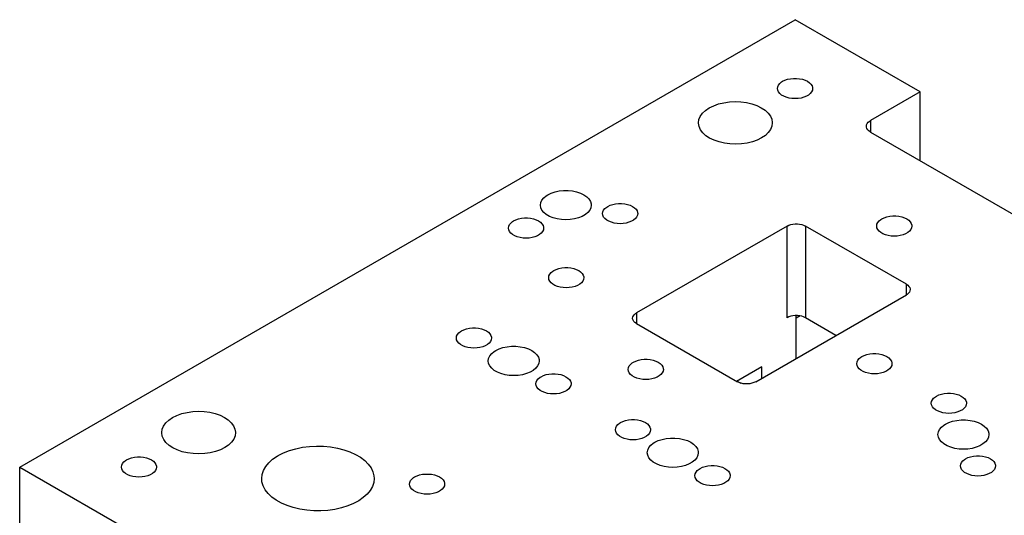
# Model space of a CAD drawing. Header units: inches. Extents: x 3 to 289, y 4 to 291.
# Tile 350 of 634: x 145.64 to 154.4, y 149.28 to 153.69. Entities that reach past the tile are written whole.
import ezdxf

# ---------------------------------------------------------------- set-up
doc = ezdxf.new("R2010")
doc.units = ezdxf.units.IN
doc.header["$LTSCALE"] = 0.5
doc.header["$MEASUREMENT"] = 0
doc.layers.add('STR_1', color=7, linetype='Continuous')

msp = doc.modelspace()

# ---------------------------------------------------------------- linework, layer by layer
at = {"layer": 'STR_1', "color": 190, "linetype": 'Continuous'}
for p, q in [((145.6424, 149.7129), (152.5366, 153.6932)), ((153.6496, 153.0507), (152.5366, 153.6932)), ((152.3898, 153.1117), (152.4013, 153.126)), ((152.4013, 153.126), (152.417, 153.1389)), ((152.417, 153.1389), (152.4262, 153.1447)), ((152.4262, 153.1447), (152.447, 153.1548)), ((152.447, 153.1548), (152.4706, 153.1626)), ((152.4706, 153.1626), (152.4962, 153.168)), ((152.4962, 153.168), (152.523, 153.1707)), ((152.523, 153.1707), (152.5503, 153.1707)), ((152.5503, 153.1707), (152.5771, 153.168)), ((152.5771, 153.168), (152.6027, 153.1626)), ((152.6027, 153.1626), (152.6263, 153.1548)), ((152.6263, 153.1548), (152.6471, 153.1447)), ((152.6471, 153.1447), (152.6646, 153.1326)), ((152.6646, 153.1326), (152.6783, 153.119)), ((152.3804, 153.0809), (152.3828, 153.0965)), ((152.3828, 153.0652), (152.3804, 153.0809)), ((152.3828, 153.0965), (152.3898, 153.1117)), ((152.3898, 153.05), (152.3828, 153.0652)), ((152.4013, 153.0358), (152.3898, 153.05)), ((152.6835, 153.05), (152.672, 153.0358)), ((152.6783, 153.119), (152.6876, 153.1042)), ((152.6905, 153.0652), (152.6835, 153.05)), ((152.6876, 153.1042), (152.6923, 153.0887)), ((152.6929, 153.0809), (152.6905, 153.0652)), ((152.6923, 153.0887), (152.6929, 153.0809)), ((153.6496, 153.0507), (153.2077, 152.7955)), ((153.6496, 152.4383), (153.6496, 153.0507)), ((151.8568, 152.9433), (151.9041, 152.9547)), ((151.9041, 152.9547), (151.9538, 152.9617)), ((151.9538, 152.9617), (152.0048, 152.9641)), ((152.0048, 152.9641), (152.0559, 152.962)), ((152.0559, 152.962), (152.1058, 152.9552)), ((152.1058, 152.9552), (152.1532, 152.9441)), ((152.417, 153.0229), (152.4013, 153.0358)), ((152.4362, 153.0118), (152.417, 153.0229)), ((152.4585, 153.0027), (152.4362, 153.0118)), ((152.4832, 152.9961), (152.4585, 153.0027)), ((152.5095, 152.992), (152.4832, 152.9961)), ((152.5366, 152.9907), (152.5095, 152.992)), ((152.5638, 152.992), (152.5366, 152.9907)), ((152.5901, 152.9961), (152.5638, 152.992)), ((152.6148, 153.0027), (152.5901, 152.9961)), ((152.6371, 153.0118), (152.6148, 153.0027)), ((152.6563, 153.0229), (152.6371, 153.0118)), ((152.672, 153.0358), (152.6563, 153.0229)), ((151.7136, 152.8602), (151.7402, 152.8855)), ((151.7402, 152.8855), (151.7733, 152.908)), ((151.7733, 152.908), (151.7743, 152.9086)), ((151.7743, 152.9086), (151.8132, 152.9278)), ((151.8132, 152.9278), (151.8568, 152.9433)), ((152.1532, 152.9441), (152.197, 152.9288)), ((152.197, 152.9288), (152.2362, 152.9098)), ((152.2362, 152.9098), (152.2699, 152.8875)), ((152.2699, 152.8875), (152.2971, 152.8625)), ((151.6782, 152.7747), (151.6822, 152.8042)), ((151.6822, 152.8042), (151.6941, 152.8329)), ((151.6941, 152.8329), (151.7136, 152.8602)), ((152.2971, 152.8625), (152.3172, 152.8353)), ((152.3172, 152.8353), (152.3297, 152.8067)), ((152.3297, 152.8067), (152.3344, 152.7772)), ((152.3344, 152.7772), (152.3344, 152.7747)), ((153.1786, 152.7692), (153.1878, 152.7806)), ((153.1878, 152.7806), (153.2003, 152.7909)), ((153.2003, 152.7909), (153.2077, 152.7955)), ((151.6782, 152.7713), (151.6782, 152.7747)), ((151.6832, 152.7419), (151.6782, 152.7713)), ((151.6959, 152.7132), (151.6832, 152.7419)), ((151.7163, 152.6861), (151.6959, 152.7132)), ((152.2991, 152.6891), (152.2725, 152.6639)), ((152.3186, 152.7165), (152.2991, 152.6891)), ((152.3304, 152.7452), (152.3186, 152.7165)), ((152.3344, 152.7747), (152.3304, 152.7452)), ((153.171, 152.7445), (153.1729, 152.757)), ((153.1715, 152.7382), (153.171, 152.7445)), ((153.1753, 152.7258), (153.1715, 152.7382)), ((153.1729, 152.757), (153.1786, 152.7692)), ((153.1828, 152.714), (153.1753, 152.7258)), ((153.1936, 152.7031), (153.1828, 152.714)), ((153.2077, 152.6935), (153.1936, 152.7031)), ((153.2077, 152.6935), (154.9754, 151.6729)), ((151.7437, 152.6611), (151.7163, 152.6861)), ((151.7774, 152.6389), (151.7437, 152.6611)), ((151.8168, 152.62), (151.7774, 152.6389)), ((151.8608, 152.6049), (151.8168, 152.62)), ((151.9083, 152.5939), (151.8608, 152.6049)), ((152.1571, 152.6064), (152.1099, 152.5949)), ((152.2006, 152.622), (152.1571, 152.6064)), ((152.2394, 152.6413), (152.2006, 152.622)), ((152.2725, 152.6639), (152.2394, 152.6413)), ((151.9582, 152.5873), (151.9083, 152.5939)), ((152.0093, 152.5853), (151.9582, 152.5873)), ((152.0603, 152.5878), (152.0093, 152.5853)), ((152.1099, 152.5949), (152.0603, 152.5878)), ((150.4027, 152.1615), (150.4398, 152.1692)), ((150.4398, 152.1692), (150.4787, 152.1732)), ((150.4787, 152.1732), (150.5182, 152.1732)), ((150.5182, 152.1732), (150.557, 152.1692)), ((150.557, 152.1692), (150.5942, 152.1615)), ((150.2753, 152.0656), (150.2855, 152.0876)), ((150.2855, 152.0876), (150.3022, 152.1083)), ((150.3022, 152.1083), (150.3249, 152.127)), ((150.3249, 152.127), (150.3382, 152.1354)), ((150.3382, 152.1354), (150.3685, 152.1501)), ((150.3685, 152.1501), (150.4027, 152.1615)), ((150.5942, 152.1615), (150.6284, 152.1501)), ((150.6284, 152.1501), (150.6586, 152.1354)), ((150.6586, 152.1354), (150.684, 152.1179)), ((150.684, 152.1179), (150.7037, 152.0982)), ((150.7037, 152.0982), (150.7172, 152.0768)), ((150.7172, 152.0768), (150.7241, 152.0543)), ((150.2719, 152.0429), (150.2753, 152.0656)), ((150.2753, 152.0202), (150.2719, 152.0429)), ((150.2855, 151.9982), (150.2753, 152.0202)), ((150.3022, 151.9775), (150.2855, 151.9982)), ((150.7113, 151.9982), (150.6946, 151.9775)), ((150.7215, 152.0202), (150.7113, 151.9982)), ((150.725, 152.0429), (150.7215, 152.0202)), ((150.7241, 152.0543), (150.725, 152.0429)), ((150.8275, 151.9839), (150.8345, 151.999)), ((150.8345, 151.999), (150.8461, 152.0133)), ((150.8461, 152.0133), (150.8617, 152.0262)), ((150.8617, 152.0262), (150.8709, 152.032)), ((150.8709, 152.032), (150.8918, 152.0421)), ((150.8918, 152.0421), (150.9153, 152.05)), ((150.9153, 152.05), (150.9409, 152.0553)), ((150.9409, 152.0553), (150.9678, 152.0581)), ((150.9678, 152.0581), (150.995, 152.0581)), ((150.995, 152.0581), (151.0218, 152.0553)), ((151.0218, 152.0553), (151.0474, 152.05)), ((151.0474, 152.05), (151.071, 152.0421)), ((151.071, 152.0421), (151.0919, 152.032)), ((151.0919, 152.032), (151.1094, 152.0199)), ((151.1094, 152.0199), (151.123, 152.0063)), ((151.123, 152.0063), (151.1323, 151.9915)), ((151.1323, 151.9915), (151.137, 151.9761)), ((150.0252, 151.8968), (150.0344, 151.9026)), ((150.0344, 151.9026), (150.0552, 151.9127)), ((150.0552, 151.9127), (150.0788, 151.9205)), ((150.0788, 151.9205), (150.1044, 151.9259)), ((150.1044, 151.9259), (150.1312, 151.9287)), ((150.1312, 151.9287), (150.1585, 151.9287)), ((150.1585, 151.9287), (150.1853, 151.9259)), ((150.1853, 151.9259), (150.2109, 151.9205)), ((150.2109, 151.9205), (150.2345, 151.9127)), ((150.2345, 151.9127), (150.2553, 151.9026)), ((150.2553, 151.9026), (150.2729, 151.8905)), ((150.3249, 151.9588), (150.3022, 151.9775)), ((150.3528, 151.9427), (150.3249, 151.9588)), ((150.3851, 151.9296), (150.3528, 151.9427)), ((150.4209, 151.92), (150.3851, 151.9296)), ((150.4591, 151.9141), (150.4209, 151.92)), ((150.4984, 151.9121), (150.4591, 151.9141)), ((150.5378, 151.9141), (150.4984, 151.9121)), ((150.5759, 151.92), (150.5378, 151.9141)), ((150.6117, 151.9296), (150.5759, 151.92)), ((150.644, 151.9427), (150.6117, 151.9296)), ((150.672, 151.9588), (150.644, 151.9427)), ((150.6946, 151.9775), (150.672, 151.9588)), ((150.8251, 151.9682), (150.8275, 151.9839)), ((150.8275, 151.9525), (150.8251, 151.9682)), ((150.8345, 151.9373), (150.8275, 151.9525)), ((150.8461, 151.9231), (150.8345, 151.9373)), ((150.8617, 151.9102), (150.8461, 151.9231)), ((150.8809, 151.8991), (150.8617, 151.9102)), ((151.1011, 151.9102), (151.0818, 151.8991)), ((151.1167, 151.9231), (151.1011, 151.9102)), ((151.1282, 151.9373), (151.1167, 151.9231)), ((151.1353, 151.9525), (151.1282, 151.9373)), ((151.1376, 151.9682), (151.1353, 151.9525)), ((151.137, 151.9761), (151.1376, 151.9682)), ((153.2722, 151.8879), (153.2837, 151.9021)), ((153.2837, 151.9021), (153.2993, 151.915)), ((153.2993, 151.915), (153.3085, 151.9208)), ((153.3085, 151.9208), (153.3294, 151.9309)), ((153.3294, 151.9309), (153.353, 151.9388)), ((153.353, 151.9388), (153.3786, 151.9441)), ((153.3786, 151.9441), (153.4054, 151.9469)), ((153.4054, 151.9469), (153.4327, 151.9469)), ((153.4327, 151.9469), (153.4595, 151.9441)), ((153.4595, 151.9441), (153.4851, 151.9388)), ((153.4851, 151.9388), (153.5087, 151.9309)), ((153.5087, 151.9309), (153.5295, 151.9208)), ((153.5295, 151.9208), (153.547, 151.9087)), ((153.547, 151.9087), (153.5606, 151.8951)), ((149.9886, 151.8388), (149.991, 151.8545)), ((149.991, 151.8231), (149.9886, 151.8388)), ((149.991, 151.8545), (149.998, 151.8696)), ((149.998, 151.8079), (149.991, 151.8231)), ((149.998, 151.8696), (150.0095, 151.8839)), ((150.0095, 151.8839), (150.0252, 151.8968)), ((150.2729, 151.8905), (150.2865, 151.8769)), ((150.2865, 151.8769), (150.2958, 151.8621)), ((150.2987, 151.8231), (150.2917, 151.8079)), ((150.2958, 151.8621), (150.3005, 151.8466)), ((150.3011, 151.8388), (150.2987, 151.8231)), ((150.3005, 151.8466), (150.3011, 151.8388)), ((150.9033, 151.8901), (150.8809, 151.8991)), ((150.9279, 151.8834), (150.9033, 151.8901)), ((150.9542, 151.8794), (150.9279, 151.8834)), ((150.9814, 151.878), (150.9542, 151.8794)), ((151.0085, 151.8794), (150.9814, 151.878)), ((151.0348, 151.8834), (151.0085, 151.8794)), ((151.0595, 151.8901), (151.0348, 151.8834)), ((151.0818, 151.8991), (151.0595, 151.8901)), ((152.466, 151.857), (151.126, 151.0834)), ((152.466, 151.857), (152.4813, 151.8645)), ((152.4813, 151.8645), (152.4987, 151.8702)), ((152.4987, 151.8702), (152.5175, 151.8742)), ((152.5175, 151.8742), (152.5373, 151.8762)), ((152.5373, 151.8762), (152.5573, 151.8762)), ((152.5573, 151.8762), (152.577, 151.8742)), ((152.577, 151.8742), (152.5959, 151.8702)), ((152.5959, 151.8702), (152.6132, 151.8645)), ((152.6132, 151.8645), (152.6286, 151.857)), ((153.5266, 151.3385), (152.6286, 151.857)), ((153.2628, 151.857), (153.2652, 151.8727)), ((153.2652, 151.8413), (153.2628, 151.857)), ((153.2652, 151.8727), (153.2722, 151.8879)), ((153.2722, 151.8261), (153.2652, 151.8413)), ((153.2837, 151.8119), (153.2722, 151.8261)), ((153.5659, 151.8261), (153.5544, 151.8119)), ((153.5606, 151.8951), (153.57, 151.8803)), ((153.5729, 151.8413), (153.5659, 151.8261)), ((153.57, 151.8803), (153.5747, 151.8649)), ((153.5753, 151.857), (153.5729, 151.8413)), ((153.5747, 151.8649), (153.5753, 151.857)), ((150.0095, 151.7937), (149.998, 151.8079)), ((150.0252, 151.7808), (150.0095, 151.7937)), ((150.0444, 151.7697), (150.0252, 151.7808)), ((150.0667, 151.7607), (150.0444, 151.7697)), ((150.0914, 151.754), (150.0667, 151.7607)), ((150.1177, 151.7499), (150.0914, 151.754)), ((150.1449, 151.7486), (150.1177, 151.7499)), ((150.172, 151.7499), (150.1449, 151.7486)), ((150.1983, 151.754), (150.172, 151.7499)), ((150.223, 151.7607), (150.1983, 151.754)), ((150.2453, 151.7697), (150.223, 151.7607)), ((150.2646, 151.7808), (150.2453, 151.7697)), ((150.2802, 151.7937), (150.2646, 151.7808)), ((150.2917, 151.8079), (150.2802, 151.7937)), ((153.2993, 151.799), (153.2837, 151.8119)), ((153.3186, 151.7879), (153.2993, 151.799)), ((153.3409, 151.7789), (153.3186, 151.7879)), ((153.3656, 151.7722), (153.3409, 151.7789)), ((153.3919, 151.7682), (153.3656, 151.7722)), ((153.419, 151.7668), (153.3919, 151.7682)), ((153.4462, 151.7682), (153.419, 151.7668)), ((153.4725, 151.7722), (153.4462, 151.7682)), ((153.4972, 151.7789), (153.4725, 151.7722)), ((153.5195, 151.7879), (153.4972, 151.7789)), ((153.5387, 151.799), (153.5195, 151.7879)), ((153.5544, 151.8119), (153.5387, 151.799)), ((150.3917, 151.4615), (150.4126, 151.4716)), ((150.4126, 151.4716), (150.4362, 151.4795)), ((150.4362, 151.4795), (150.4618, 151.4849)), ((150.4618, 151.4849), (150.4886, 151.4876)), ((150.4886, 151.4876), (150.5158, 151.4876)), ((150.5158, 151.4876), (150.5427, 151.4849)), ((150.5427, 151.4849), (150.5683, 151.4795)), ((150.5683, 151.4795), (150.5918, 151.4716)), ((150.5918, 151.4716), (150.6127, 151.4615)), ((150.346, 151.3977), (150.3483, 151.4134)), ((150.3483, 151.3821), (150.346, 151.3977)), ((150.3483, 151.4134), (150.3554, 151.4286)), ((150.3554, 151.3669), (150.3483, 151.3821)), ((150.3554, 151.4286), (150.3669, 151.4428)), ((150.3669, 151.4428), (150.3825, 151.4557)), ((150.3825, 151.4557), (150.3917, 151.4615)), ((150.6127, 151.4615), (150.6302, 151.4495)), ((150.6302, 151.4495), (150.6438, 151.4358)), ((150.6438, 151.4358), (150.6531, 151.4211)), ((150.6561, 151.3821), (150.649, 151.3669)), ((150.6531, 151.4211), (150.6579, 151.4056)), ((150.6585, 151.3977), (150.6561, 151.3821)), ((150.6579, 151.4056), (150.6585, 151.3977)), ((150.3669, 151.3526), (150.3554, 151.3669)), ((150.3825, 151.3397), (150.3669, 151.3526)), ((150.4018, 151.3286), (150.3825, 151.3397)), ((150.4241, 151.3196), (150.4018, 151.3286)), ((150.4488, 151.313), (150.4241, 151.3196)), ((150.4751, 151.3089), (150.4488, 151.313)), ((150.5022, 151.3075), (150.4751, 151.3089)), ((150.5294, 151.3089), (150.5022, 151.3075)), ((150.5557, 151.313), (150.5294, 151.3089)), ((150.5803, 151.3196), (150.5557, 151.313)), ((150.6027, 151.3286), (150.5803, 151.3196)), ((150.6219, 151.3397), (150.6027, 151.3286)), ((150.6375, 151.3526), (150.6219, 151.3397)), ((150.649, 151.3669), (150.6375, 151.3526)), ((153.5266, 151.3385), (153.5395, 151.3297)), ((153.5395, 151.3297), (153.5495, 151.3197)), ((153.5495, 151.3197), (153.5564, 151.3088)), ((153.5564, 151.3088), (153.5599, 151.2974)), ((153.5603, 151.2916), (153.5586, 151.2801)), ((153.5599, 151.2974), (153.5603, 151.2916)), ((152.1867, 150.471), (153.5266, 151.2447)), ((153.5334, 151.2489), (153.5266, 151.2447)), ((153.5449, 151.2584), (153.5334, 151.2489)), ((153.5534, 151.2689), (153.5449, 151.2584)), ((153.5586, 151.2801), (153.5534, 151.2689)), ((151.0923, 151.0364), (151.0941, 151.048)), ((151.0928, 151.0307), (151.0923, 151.0364)), ((151.0962, 151.0193), (151.0928, 151.0307)), ((151.0941, 151.048), (151.0993, 151.0592)), ((151.0993, 151.0592), (151.1077, 151.0696)), ((151.1077, 151.0696), (151.1192, 151.0791)), ((151.1192, 151.0791), (151.126, 151.0834)), ((152.4813, 151.048), (152.466, 151.0405)), ((152.4987, 151.0537), (152.4813, 151.048)), ((152.5175, 151.0577), (152.4987, 151.0537)), ((152.5373, 151.0597), (152.5175, 151.0577)), ((152.5573, 151.0597), (152.5373, 151.0597)), ((152.5473, 150.6792), (152.5473, 151.06)), ((152.5831, 151.0567), (152.5473, 151.036)), ((152.577, 151.0577), (152.5573, 151.0597)), ((152.5959, 151.0537), (152.577, 151.0577)), ((152.6132, 151.048), (152.5959, 151.0537)), ((152.6286, 151.0405), (152.6132, 151.048)), ((152.9008, 150.8833), (152.6286, 151.0405)), ((149.5921, 150.9349), (149.6157, 150.9428)), ((149.6157, 150.9428), (149.6413, 150.9482)), ((149.6413, 150.9482), (149.6681, 150.9509)), ((149.6681, 150.9509), (149.6953, 150.9509)), ((149.6953, 150.9509), (149.7221, 150.9482)), ((149.7221, 150.9482), (149.7477, 150.9428)), ((149.7477, 150.9428), (149.7713, 150.9349)), ((151.1031, 151.0084), (151.0962, 151.0193)), ((151.1131, 150.9984), (151.1031, 151.0084)), ((151.126, 150.9895), (151.1131, 150.9984)), ((151.126, 150.9895), (152.024, 150.471)), ((149.5255, 150.861), (149.5278, 150.8767)), ((149.5278, 150.8454), (149.5255, 150.861)), ((149.5278, 150.8767), (149.5349, 150.8919)), ((149.5349, 150.8919), (149.5464, 150.9061)), ((149.5464, 150.9061), (149.562, 150.919)), ((149.562, 150.919), (149.5712, 150.9248)), ((149.5712, 150.9248), (149.5921, 150.9349)), ((149.7713, 150.9349), (149.7922, 150.9248)), ((149.7922, 150.9248), (149.8097, 150.9128)), ((149.8097, 150.9128), (149.8233, 150.8992)), ((149.8233, 150.8992), (149.8326, 150.8844)), ((149.8326, 150.8844), (149.8374, 150.8689)), ((149.838, 150.861), (149.8356, 150.8454)), ((149.8374, 150.8689), (149.838, 150.861)), ((149.5349, 150.8302), (149.5278, 150.8454)), ((149.5464, 150.8159), (149.5349, 150.8302)), ((149.562, 150.8031), (149.5464, 150.8159)), ((149.5813, 150.7919), (149.562, 150.8031)), ((149.6036, 150.7829), (149.5813, 150.7919)), ((149.6283, 150.7763), (149.6036, 150.7829)), ((149.6546, 150.7722), (149.6283, 150.7763)), ((149.6817, 150.7708), (149.6546, 150.7722)), ((149.7088, 150.7722), (149.6817, 150.7708)), ((149.7351, 150.7763), (149.7088, 150.7722)), ((149.7598, 150.7829), (149.7351, 150.7763)), ((149.7821, 150.7919), (149.7598, 150.7829)), ((149.8014, 150.8031), (149.7821, 150.7919)), ((149.817, 150.8159), (149.8014, 150.8031)), ((149.8285, 150.8302), (149.817, 150.8159)), ((149.8356, 150.8454), (149.8285, 150.8302)), ((149.8751, 150.7494), (149.9053, 150.7641)), ((149.9053, 150.7641), (149.9395, 150.7755)), ((149.9395, 150.7755), (149.9766, 150.7833)), ((149.9766, 150.7833), (150.0155, 150.7872)), ((150.0155, 150.7872), (150.055, 150.7872)), ((150.055, 150.7872), (150.0939, 150.7833)), ((150.0939, 150.7833), (150.131, 150.7755)), ((150.131, 150.7755), (150.1652, 150.7641)), ((150.1652, 150.7641), (150.1955, 150.7494)), ((149.8087, 150.6569), (149.8121, 150.6796)), ((149.8121, 150.6796), (149.8224, 150.7017)), ((149.8224, 150.7017), (149.8391, 150.7223)), ((149.8391, 150.7223), (149.8617, 150.741)), ((149.8617, 150.741), (149.8751, 150.7494)), ((150.1955, 150.7494), (150.2208, 150.7319)), ((150.2208, 150.7319), (150.2406, 150.7122)), ((150.2406, 150.7122), (150.2541, 150.6908)), ((150.2541, 150.6908), (150.2609, 150.6683)), ((153.0954, 150.6631), (153.1069, 150.6774)), ((153.1069, 150.6774), (153.1226, 150.6903)), ((153.1226, 150.6903), (153.1318, 150.6961)), ((153.1318, 150.6961), (153.1526, 150.7062)), ((153.1526, 150.7062), (153.1762, 150.714)), ((153.1762, 150.714), (153.2018, 150.7194)), ((153.2018, 150.7194), (153.2286, 150.7221)), ((153.2286, 150.7221), (153.2559, 150.7221)), ((153.2559, 150.7221), (153.2827, 150.7194)), ((153.2827, 150.7194), (153.3083, 150.714)), ((153.3083, 150.714), (153.3319, 150.7062)), ((153.3319, 150.7062), (153.3527, 150.6961)), ((153.3527, 150.6961), (153.3703, 150.684)), ((153.3703, 150.684), (153.3839, 150.6704)), ((149.8121, 150.6342), (149.8087, 150.6569)), ((149.8224, 150.6122), (149.8121, 150.6342)), ((149.8391, 150.5915), (149.8224, 150.6122)), ((149.8617, 150.5728), (149.8391, 150.5915)), ((150.2315, 150.5915), (150.2088, 150.5728)), ((150.2481, 150.6122), (150.2315, 150.5915)), ((150.2584, 150.6342), (150.2481, 150.6122)), ((150.2618, 150.6569), (150.2584, 150.6342)), ((150.2609, 150.6683), (150.2618, 150.6569)), ((151.0531, 150.5812), (151.0554, 150.5969)), ((151.0554, 150.5969), (151.0625, 150.6121)), ((151.0625, 150.6121), (151.074, 150.6263)), ((151.074, 150.6263), (151.0896, 150.6392)), ((151.0896, 150.6392), (151.0988, 150.645)), ((151.0988, 150.645), (151.1197, 150.6551)), ((151.1197, 150.6551), (151.1433, 150.663)), ((151.1433, 150.663), (151.1689, 150.6684)), ((151.1689, 150.6684), (151.1957, 150.6711)), ((151.1957, 150.6711), (151.2229, 150.6711)), ((151.2229, 150.6711), (151.2498, 150.6684)), ((151.2498, 150.6684), (151.2754, 150.663)), ((151.2754, 150.663), (151.2989, 150.6551)), ((151.2989, 150.6551), (151.3198, 150.645)), ((151.3198, 150.645), (151.3373, 150.633)), ((151.3373, 150.633), (151.3509, 150.6194)), ((151.3509, 150.6194), (151.3603, 150.6046)), ((151.3603, 150.6046), (151.365, 150.5891)), ((151.365, 150.5891), (151.3656, 150.5812)), ((152.2423, 150.6052), (152.017, 150.4751)), ((152.2423, 150.5032), (152.2423, 150.6052)), ((153.086, 150.6323), (153.0884, 150.6479)), ((153.0884, 150.6166), (153.086, 150.6323)), ((153.0884, 150.6479), (153.0954, 150.6631)), ((153.0954, 150.6014), (153.0884, 150.6166)), ((153.1069, 150.5872), (153.0954, 150.6014)), ((153.1226, 150.5743), (153.1069, 150.5872)), ((153.3776, 150.5872), (153.362, 150.5743)), ((153.3891, 150.6014), (153.3776, 150.5872)), ((153.3839, 150.6704), (153.3932, 150.6556)), ((153.3961, 150.6166), (153.3891, 150.6014)), ((153.3932, 150.6556), (153.3979, 150.6401)), ((153.3985, 150.6323), (153.3961, 150.6166)), ((153.3979, 150.6401), (153.3985, 150.6323)), ((149.8896, 150.5567), (149.8617, 150.5728)), ((149.922, 150.5436), (149.8896, 150.5567)), ((149.9578, 150.534), (149.922, 150.5436)), ((149.9959, 150.5281), (149.9578, 150.534)), ((150.0353, 150.5261), (149.9959, 150.5281)), ((150.0746, 150.5281), (150.0353, 150.5261)), ((150.1127, 150.534), (150.0746, 150.5281)), ((150.1485, 150.5436), (150.1127, 150.534)), ((150.1809, 150.5567), (150.1485, 150.5436)), ((150.2088, 150.5728), (150.1809, 150.5567)), ((150.2535, 150.4979), (150.2691, 150.5108)), ((150.2691, 150.5108), (150.2783, 150.5166)), ((150.2783, 150.5166), (150.2992, 150.5267)), ((150.2992, 150.5267), (150.3228, 150.5346)), ((150.3228, 150.5346), (150.3484, 150.5399)), ((150.3484, 150.5399), (150.3752, 150.5427)), ((150.3752, 150.5427), (150.4024, 150.5427)), ((150.4024, 150.5427), (150.4293, 150.5399)), ((150.4293, 150.5399), (150.4548, 150.5346)), ((150.4548, 150.5346), (150.4784, 150.5267)), ((150.4784, 150.5267), (150.4993, 150.5166)), ((150.4993, 150.5166), (150.5168, 150.5045)), ((150.5168, 150.5045), (150.5304, 150.4909)), ((151.0554, 150.5656), (151.0531, 150.5812)), ((151.0625, 150.5504), (151.0554, 150.5656)), ((151.074, 150.5361), (151.0625, 150.5504)), ((151.0896, 150.5233), (151.074, 150.5361)), ((151.1089, 150.5121), (151.0896, 150.5233)), ((151.1312, 150.5031), (151.1089, 150.5121)), ((151.1559, 150.4965), (151.1312, 150.5031)), ((151.2875, 150.5031), (151.2628, 150.4965)), ((151.3098, 150.5121), (151.2875, 150.5031)), ((151.329, 150.5233), (151.3098, 150.5121)), ((151.3446, 150.5361), (151.329, 150.5233)), ((151.3562, 150.5504), (151.3446, 150.5361)), ((151.3632, 150.5656), (151.3562, 150.5504)), ((151.3656, 150.5812), (151.3632, 150.5656)), ((153.1418, 150.5632), (153.1226, 150.5743)), ((153.1641, 150.5541), (153.1418, 150.5632)), ((153.1888, 150.5475), (153.1641, 150.5541)), ((153.2151, 150.5434), (153.1888, 150.5475)), ((153.2423, 150.5421), (153.2151, 150.5434)), ((153.2694, 150.5434), (153.2423, 150.5421)), ((153.2957, 150.5475), (153.2694, 150.5434)), ((153.3204, 150.5541), (153.2957, 150.5475)), ((153.3427, 150.5632), (153.3204, 150.5541)), ((153.362, 150.5743), (153.3427, 150.5632)), ((150.2326, 150.4528), (150.2349, 150.4685)), ((150.2349, 150.4371), (150.2326, 150.4528)), ((150.2349, 150.4685), (150.242, 150.4836)), ((150.242, 150.4219), (150.2349, 150.4371)), ((150.242, 150.4836), (150.2535, 150.4979)), ((150.2535, 150.4077), (150.242, 150.4219)), ((150.5356, 150.4219), (150.5241, 150.4077)), ((150.5304, 150.4909), (150.5397, 150.4761)), ((150.5427, 150.4371), (150.5356, 150.4219)), ((150.5397, 150.4761), (150.5445, 150.4607)), ((150.5451, 150.4528), (150.5427, 150.4371)), ((150.5445, 150.4607), (150.5451, 150.4528)), ((151.1822, 150.4924), (151.1559, 150.4965)), ((151.2093, 150.491), (151.1822, 150.4924)), ((151.2365, 150.4924), (151.2093, 150.491)), ((151.2628, 150.4965), (151.2365, 150.4924)), ((152.021, 150.4774), (152.0534, 150.4588)), ((152.0394, 150.4636), (152.024, 150.471)), ((152.0567, 150.4578), (152.0394, 150.4636)), ((152.0756, 150.4538), (152.0567, 150.4578)), ((152.0953, 150.4518), (152.0756, 150.4538)), ((152.1154, 150.4518), (152.0953, 150.4518)), ((152.1351, 150.4538), (152.1154, 150.4518)), ((152.1539, 150.4578), (152.1351, 150.4538)), ((152.1713, 150.4636), (152.1539, 150.4578)), ((152.1867, 150.471), (152.1713, 150.4636)), ((150.2691, 150.3948), (150.2535, 150.4077)), ((150.2884, 150.3837), (150.2691, 150.3948)), ((150.3107, 150.3747), (150.2884, 150.3837)), ((150.3354, 150.368), (150.3107, 150.3747)), ((150.3617, 150.364), (150.3354, 150.368)), ((150.3888, 150.3626), (150.3617, 150.364)), ((150.4159, 150.364), (150.3888, 150.3626)), ((150.4423, 150.368), (150.4159, 150.364)), ((150.4669, 150.3747), (150.4423, 150.368)), ((150.4892, 150.3837), (150.4669, 150.3747)), ((150.5085, 150.3948), (150.4892, 150.3837)), ((150.5241, 150.4077), (150.5085, 150.3948)), ((153.7577, 150.3114), (153.7692, 150.3256)), ((153.7692, 150.3256), (153.7848, 150.3385)), ((153.7848, 150.3385), (153.7941, 150.3443)), ((153.7941, 150.3443), (153.8149, 150.3544)), ((153.8149, 150.3544), (153.8385, 150.3623)), ((153.8385, 150.3623), (153.8641, 150.3677)), ((153.8641, 150.3677), (153.8909, 150.3704)), ((153.8909, 150.3704), (153.9182, 150.3704)), ((153.9182, 150.3704), (153.945, 150.3677)), ((153.945, 150.3677), (153.9706, 150.3623)), ((153.9706, 150.3623), (153.9942, 150.3544)), ((153.9942, 150.3544), (154.015, 150.3443)), ((154.015, 150.3443), (154.0325, 150.3323)), ((154.0325, 150.3323), (154.0461, 150.3186)), ((153.7483, 150.2805), (153.7507, 150.2962)), ((153.7507, 150.2649), (153.7483, 150.2805)), ((153.7507, 150.2962), (153.7577, 150.3114)), ((153.7577, 150.2497), (153.7507, 150.2649)), ((153.7692, 150.2354), (153.7577, 150.2497)), ((154.0514, 150.2497), (154.0399, 150.2354)), ((154.0461, 150.3186), (154.0555, 150.3039)), ((154.0584, 150.2649), (154.0514, 150.2497)), ((154.0555, 150.3039), (154.0602, 150.2884)), ((154.0608, 150.2805), (154.0584, 150.2649)), ((154.0602, 150.2884), (154.0608, 150.2805)), ((146.9672, 150.1298), (147.0003, 150.1524)), ((147.0003, 150.1524), (147.0013, 150.153)), ((147.0013, 150.153), (147.0402, 150.1722)), ((147.0402, 150.1722), (147.0839, 150.1877)), ((147.0839, 150.1877), (147.1311, 150.199)), ((147.1311, 150.199), (147.1809, 150.206)), ((147.1809, 150.206), (147.2319, 150.2085)), ((147.2319, 150.2085), (147.2829, 150.2063)), ((147.2829, 150.2063), (147.3328, 150.1996)), ((147.3328, 150.1996), (147.3802, 150.1884)), ((147.3802, 150.1884), (147.4241, 150.1732)), ((147.4241, 150.1732), (147.4633, 150.1542)), ((147.4633, 150.1542), (147.4969, 150.1319)), ((153.7848, 150.2225), (153.7692, 150.2354)), ((153.8041, 150.2114), (153.7848, 150.2225)), ((153.8264, 150.2024), (153.8041, 150.2114)), ((153.8511, 150.1958), (153.8264, 150.2024)), ((153.8774, 150.1917), (153.8511, 150.1958)), ((153.9045, 150.1903), (153.8774, 150.1917)), ((153.9317, 150.1917), (153.9045, 150.1903)), ((153.958, 150.1958), (153.9317, 150.1917)), ((153.9827, 150.2024), (153.958, 150.1958)), ((154.005, 150.2114), (153.9827, 150.2024)), ((154.0242, 150.2225), (154.005, 150.2114)), ((154.0399, 150.2354), (154.0242, 150.2225)), ((146.9092, 150.0485), (146.9211, 150.0773)), ((146.9211, 150.0773), (146.9406, 150.1046)), ((146.9406, 150.1046), (146.9672, 150.1298)), ((147.4969, 150.1319), (147.5241, 150.1069)), ((147.5241, 150.1069), (147.5442, 150.0797)), ((147.5442, 150.0797), (147.5568, 150.051)), ((150.942, 150.0602), (150.9491, 150.0754)), ((150.9491, 150.0754), (150.9606, 150.0897)), ((150.9606, 150.0897), (150.9762, 150.1025)), ((150.9762, 150.1025), (150.9854, 150.1083)), ((150.9854, 150.1083), (151.0063, 150.1184)), ((151.0063, 150.1184), (151.0299, 150.1263)), ((151.0299, 150.1263), (151.0555, 150.1317)), ((151.0555, 150.1317), (151.0823, 150.1344)), ((151.0823, 150.1344), (151.1095, 150.1344)), ((151.1095, 150.1344), (151.1364, 150.1317)), ((151.1364, 150.1317), (151.162, 150.1263)), ((151.162, 150.1263), (151.1855, 150.1184)), ((151.1855, 150.1184), (151.2064, 150.1083)), ((151.2064, 150.1083), (151.2239, 150.0963)), ((151.2239, 150.0963), (151.2375, 150.0827)), ((151.2375, 150.0827), (151.2468, 150.0679)), ((151.2468, 150.0679), (151.2516, 150.0524)), ((153.8211, 150.0464), (153.8377, 150.0671)), ((153.8377, 150.0671), (153.8604, 150.0858)), ((153.8604, 150.0858), (153.8738, 150.0942)), ((153.8738, 150.0942), (153.904, 150.1088)), ((153.904, 150.1088), (153.9382, 150.1202)), ((153.9382, 150.1202), (153.9753, 150.128)), ((153.9753, 150.128), (154.0142, 150.132)), ((154.0142, 150.132), (154.0537, 150.132)), ((154.0537, 150.132), (154.0926, 150.128)), ((154.0926, 150.128), (154.1297, 150.1202)), ((154.1297, 150.1202), (154.1639, 150.1088)), ((154.1639, 150.1088), (154.1941, 150.0942)), ((154.1941, 150.0942), (154.2195, 150.0767)), ((154.2195, 150.0767), (154.2393, 150.057)), ((146.9052, 150.019), (146.9092, 150.0485)), ((146.9053, 150.0156), (146.9052, 150.019)), ((146.9102, 149.9862), (146.9053, 150.0156)), ((146.923, 149.9576), (146.9102, 149.9862)), ((147.5575, 149.9896), (147.5456, 149.9608)), ((147.5568, 150.051), (147.5614, 150.0216)), ((147.5615, 150.019), (147.5575, 149.9896)), ((147.5614, 150.0216), (147.5615, 150.019)), ((150.9397, 150.0446), (150.942, 150.0602)), ((150.942, 150.0289), (150.9397, 150.0446)), ((150.9491, 150.0137), (150.942, 150.0289)), ((150.9606, 149.9994), (150.9491, 150.0137)), ((150.9762, 149.9866), (150.9606, 149.9994)), ((150.9955, 149.9754), (150.9762, 149.9866)), ((151.0178, 149.9664), (150.9955, 149.9754)), ((151.1964, 149.9754), (151.174, 149.9664)), ((151.2156, 149.9866), (151.1964, 149.9754)), ((151.2312, 149.9994), (151.2156, 149.9866)), ((151.2427, 150.0137), (151.2312, 149.9994)), ((151.2498, 150.0289), (151.2427, 150.0137)), ((151.2522, 150.0446), (151.2498, 150.0289)), ((151.2516, 150.0524), (151.2522, 150.0446)), ((153.8074, 150.0017), (153.8108, 150.0244)), ((153.8108, 149.979), (153.8074, 150.0017)), ((153.8108, 150.0244), (153.8211, 150.0464)), ((153.8211, 149.957), (153.8108, 149.979)), ((154.2393, 150.057), (154.2528, 150.0355)), ((154.2571, 149.979), (154.2468, 149.957)), ((154.2528, 150.0355), (154.2596, 150.0131)), ((154.2605, 150.0017), (154.2571, 149.979)), ((154.2596, 150.0131), (154.2605, 150.0017)), ((146.9433, 149.9305), (146.923, 149.9576)), ((146.9707, 149.9055), (146.9433, 149.9305)), ((147.0045, 149.8833), (146.9707, 149.9055)), ((147.4995, 149.9082), (147.4664, 149.8857)), ((147.5261, 149.9335), (147.4995, 149.9082)), ((147.5456, 149.9608), (147.5261, 149.9335)), ((148.0966, 149.876), (148.1561, 149.8883)), ((148.1561, 149.8883), (148.2179, 149.8961)), ((148.2179, 149.8961), (148.2808, 149.8994)), ((148.2808, 149.8994), (148.344, 149.898)), ((148.344, 149.898), (148.4064, 149.8921)), ((148.4064, 149.8921), (148.467, 149.8816)), ((151.0425, 149.9598), (151.0178, 149.9664)), ((151.0688, 149.9557), (151.0425, 149.9598)), ((151.0959, 149.9543), (151.0688, 149.9557)), ((151.1231, 149.9557), (151.0959, 149.9543)), ((151.1494, 149.9598), (151.1231, 149.9557)), ((151.174, 149.9664), (151.1494, 149.9598)), ((151.2366, 149.8852), (151.2533, 149.9058)), ((151.2533, 149.9058), (151.2759, 149.9245)), ((151.2759, 149.9245), (151.2893, 149.9329)), ((151.2893, 149.9329), (151.3195, 149.9476)), ((151.3195, 149.9476), (151.3537, 149.959)), ((151.3537, 149.959), (151.3908, 149.9668)), ((151.3908, 149.9668), (151.4297, 149.9707)), ((151.4297, 149.9707), (151.4692, 149.9707)), ((151.4692, 149.9707), (151.5081, 149.9668)), ((151.5081, 149.9668), (151.5452, 149.959)), ((151.5452, 149.959), (151.5794, 149.9476)), ((151.5794, 149.9476), (151.6097, 149.9329)), ((151.6097, 149.9329), (151.635, 149.9155)), ((151.635, 149.9155), (151.6548, 149.8957)), ((151.6548, 149.8957), (151.6683, 149.8743)), ((153.8377, 149.9363), (153.8211, 149.957)), ((153.8604, 149.9176), (153.8377, 149.9363)), ((153.8883, 149.9015), (153.8604, 149.9176)), ((153.9207, 149.8884), (153.8883, 149.9015)), ((153.9565, 149.8788), (153.9207, 149.8884)), ((154.1472, 149.8884), (154.1114, 149.8788)), ((154.1796, 149.9015), (154.1472, 149.8884)), ((154.2075, 149.9176), (154.1796, 149.9015)), ((154.2301, 149.9363), (154.2075, 149.9176)), ((154.2468, 149.957), (154.2301, 149.9363)), ((146.637, 149.7946), (146.6626, 149.8)), ((146.6626, 149.8), (146.6894, 149.8027)), ((146.6894, 149.8027), (146.7166, 149.8027)), ((146.7166, 149.8027), (146.7435, 149.8)), ((146.7435, 149.8), (146.7691, 149.7946)), ((147.0438, 149.8644), (147.0045, 149.8833)), ((147.0878, 149.8493), (147.0438, 149.8644)), ((147.1353, 149.8382), (147.0878, 149.8493)), ((147.1852, 149.8316), (147.1353, 149.8382)), ((147.2363, 149.8296), (147.1852, 149.8316)), ((147.2873, 149.8322), (147.2363, 149.8296)), ((147.337, 149.8393), (147.2873, 149.8322)), ((147.3841, 149.8508), (147.337, 149.8393)), ((147.4276, 149.8664), (147.3841, 149.8508)), ((147.4664, 149.8857), (147.4276, 149.8664)), ((147.8907, 149.7815), (147.9313, 149.8095)), ((147.9313, 149.8095), (147.9405, 149.8149)), ((147.9405, 149.8149), (147.9879, 149.839)), ((147.9879, 149.839), (148.0402, 149.8595)), ((148.0402, 149.8595), (148.0966, 149.876)), ((148.467, 149.8816), (148.5248, 149.8669)), ((148.5248, 149.8669), (148.5789, 149.848)), ((148.5789, 149.848), (148.6285, 149.8254)), ((148.6285, 149.8254), (148.6727, 149.7993)), ((148.6727, 149.7993), (148.7109, 149.7702)), ((151.2229, 149.8404), (151.2264, 149.8631)), ((151.2264, 149.8177), (151.2229, 149.8404)), ((151.2264, 149.8631), (151.2366, 149.8852)), ((151.2366, 149.7957), (151.2264, 149.8177)), ((151.6726, 149.8177), (151.6624, 149.7957)), ((151.6683, 149.8743), (151.6752, 149.8518)), ((151.676, 149.8404), (151.6726, 149.8177)), ((151.6752, 149.8518), (151.676, 149.8404)), ((153.9946, 149.8729), (153.9565, 149.8788)), ((154.0339, 149.8709), (153.9946, 149.8729)), ((154.0733, 149.8729), (154.0339, 149.8709)), ((154.1114, 149.8788), (154.0733, 149.8729)), ((154.0737, 149.7967), (154.0973, 149.8046)), ((154.0973, 149.8046), (154.1229, 149.81)), ((154.1229, 149.81), (154.1497, 149.8127)), ((154.1497, 149.8127), (154.177, 149.8127)), ((154.177, 149.8127), (154.2038, 149.81)), ((154.2038, 149.81), (154.2294, 149.8046)), ((154.2294, 149.8046), (154.253, 149.7967)), ((145.6424, 149.7129), (147.2864, 148.7637)), ((145.6424, 148.3346), (145.6424, 149.7129)), ((146.5468, 149.7129), (146.5491, 149.7285)), ((146.5491, 149.6972), (146.5468, 149.7129)), ((146.5491, 149.7285), (146.5562, 149.7437)), ((146.5562, 149.7437), (146.5677, 149.758)), ((146.5677, 149.758), (146.5833, 149.7708)), ((146.5833, 149.7708), (146.5925, 149.7766)), ((146.5925, 149.7766), (146.6134, 149.7867)), ((146.6134, 149.7867), (146.637, 149.7946)), ((146.7691, 149.7946), (146.7926, 149.7867)), ((146.7926, 149.7867), (146.8135, 149.7766)), ((146.8135, 149.7766), (146.831, 149.7646)), ((146.831, 149.7646), (146.8446, 149.751)), ((146.8446, 149.751), (146.8539, 149.7362)), ((146.8539, 149.7362), (146.8587, 149.7207)), ((146.8593, 149.7129), (146.8569, 149.6972)), ((146.8587, 149.7207), (146.8593, 149.7129)), ((147.8099, 149.6831), (147.8296, 149.7177)), ((147.8296, 149.7177), (147.8567, 149.7507)), ((147.8567, 149.7507), (147.8907, 149.7815)), ((148.7109, 149.7702), (148.7424, 149.7386)), ((148.7424, 149.7386), (148.7667, 149.7049)), ((151.2533, 149.775), (151.2366, 149.7957)), ((151.2759, 149.7564), (151.2533, 149.775)), ((151.3038, 149.7402), (151.2759, 149.7564)), ((151.3362, 149.7272), (151.3038, 149.7402)), ((151.372, 149.7175), (151.3362, 149.7272)), ((151.4101, 149.7116), (151.372, 149.7175)), ((151.4495, 149.7096), (151.4101, 149.7116)), ((151.4888, 149.7116), (151.4495, 149.7096)), ((151.527, 149.7175), (151.4888, 149.7116)), ((151.5627, 149.7272), (151.527, 149.7175)), ((151.5951, 149.7402), (151.5627, 149.7272)), ((151.623, 149.7564), (151.5951, 149.7402)), ((151.6457, 149.775), (151.623, 149.7564)), ((151.6624, 149.7957), (151.6457, 149.775)), ((151.7134, 149.7102), (151.737, 149.7181)), ((151.737, 149.7181), (151.7626, 149.7234)), ((151.7626, 149.7234), (151.7894, 149.7262)), ((151.7894, 149.7262), (151.8166, 149.7262)), ((151.8166, 149.7262), (151.8435, 149.7234)), ((151.8435, 149.7234), (151.8691, 149.7181)), ((151.8691, 149.7181), (151.8926, 149.7102)), ((154.0071, 149.7229), (154.0095, 149.7385)), ((154.0095, 149.7072), (154.0071, 149.7229)), ((154.0095, 149.7385), (154.0165, 149.7537)), ((154.0165, 149.7537), (154.028, 149.768)), ((154.028, 149.768), (154.0437, 149.7808)), ((154.0437, 149.7808), (154.0529, 149.7866)), ((154.0529, 149.7866), (154.0737, 149.7967)), ((154.253, 149.7967), (154.2738, 149.7866)), ((154.2738, 149.7866), (154.2913, 149.7746)), ((154.2913, 149.7746), (154.305, 149.761)), ((154.305, 149.761), (154.3143, 149.7462)), ((154.3143, 149.7462), (154.319, 149.7307)), ((154.3196, 149.7229), (154.3172, 149.7072)), ((154.319, 149.7307), (154.3196, 149.7229)), ((146.5562, 149.682), (146.5491, 149.6972)), ((146.5677, 149.6677), (146.5562, 149.682)), ((146.5833, 149.6549), (146.5677, 149.6677)), ((146.6026, 149.6437), (146.5833, 149.6549)), ((146.6249, 149.6347), (146.6026, 149.6437)), ((146.6496, 149.6281), (146.6249, 149.6347)), ((146.6759, 149.624), (146.6496, 149.6281)), ((146.703, 149.6226), (146.6759, 149.624)), ((146.7301, 149.624), (146.703, 149.6226)), ((146.7565, 149.6281), (146.7301, 149.624)), ((146.7811, 149.6347), (146.7565, 149.6281)), ((146.8035, 149.6437), (146.7811, 149.6347)), ((146.8227, 149.6549), (146.8035, 149.6437)), ((146.8383, 149.6677), (146.8227, 149.6549)), ((146.8498, 149.682), (146.8383, 149.6677)), ((146.8569, 149.6972), (146.8498, 149.682)), ((147.794, 149.6108), (147.798, 149.6472)), ((147.798, 149.6472), (147.8099, 149.6831)), ((148.7667, 149.7049), (148.7835, 149.6697)), ((148.7835, 149.6697), (148.7924, 149.6336)), ((148.7924, 149.6336), (148.794, 149.6108)), ((149.1451, 149.6186), (149.1543, 149.6244)), ((149.1543, 149.6244), (149.1752, 149.6345)), ((149.1752, 149.6345), (149.1987, 149.6424)), ((149.1987, 149.6424), (149.2243, 149.6478)), ((149.2243, 149.6478), (149.2512, 149.6505)), ((149.2512, 149.6505), (149.2784, 149.6505)), ((149.2784, 149.6505), (149.3052, 149.6478)), ((149.3052, 149.6478), (149.3308, 149.6424)), ((149.3308, 149.6424), (149.3544, 149.6345)), ((149.3544, 149.6345), (149.3753, 149.6244)), ((149.3753, 149.6244), (149.3928, 149.6124)), ((151.6468, 149.6363), (151.6491, 149.652)), ((151.6491, 149.6206), (151.6468, 149.6363)), ((151.6491, 149.652), (151.6562, 149.6672)), ((151.6562, 149.6672), (151.6677, 149.6814)), ((151.6677, 149.6814), (151.6833, 149.6943)), ((151.6833, 149.6943), (151.6925, 149.7001)), ((151.6925, 149.7001), (151.7134, 149.7102)), ((151.8926, 149.7102), (151.9135, 149.7001)), ((151.9135, 149.7001), (151.931, 149.688)), ((151.931, 149.688), (151.9446, 149.6744)), ((151.9446, 149.6744), (151.954, 149.6597)), ((151.954, 149.6597), (151.9587, 149.6442)), ((151.9593, 149.6363), (151.9569, 149.6206)), ((151.9587, 149.6442), (151.9593, 149.6363)), ((154.0165, 149.692), (154.0095, 149.7072)), ((154.028, 149.6777), (154.0165, 149.692)), ((154.0437, 149.6649), (154.028, 149.6777)), ((154.0629, 149.6537), (154.0437, 149.6649)), ((154.0852, 149.6447), (154.0629, 149.6537)), ((154.1099, 149.6381), (154.0852, 149.6447)), ((154.1362, 149.634), (154.1099, 149.6381)), ((154.1634, 149.6326), (154.1362, 149.634)), ((154.1905, 149.634), (154.1634, 149.6326)), ((154.2168, 149.6381), (154.1905, 149.634)), ((154.2415, 149.6447), (154.2168, 149.6381)), ((154.2638, 149.6537), (154.2415, 149.6447)), ((154.2831, 149.6649), (154.2638, 149.6537)), ((154.2987, 149.6777), (154.2831, 149.6649)), ((154.3102, 149.692), (154.2987, 149.6777)), ((154.3172, 149.7072), (154.3102, 149.692)), ((147.7968, 149.5805), (147.794, 149.6108)), ((147.8074, 149.5445), (147.7968, 149.5805)), ((147.8258, 149.5096), (147.8074, 149.5445)), ((148.7781, 149.5385), (148.7584, 149.5038)), ((148.79, 149.5744), (148.7781, 149.5385)), ((148.794, 149.6108), (148.79, 149.5744)), ((149.1085, 149.5606), (149.1109, 149.5763)), ((149.1109, 149.545), (149.1085, 149.5606)), ((149.1109, 149.5763), (149.118, 149.5915)), ((149.118, 149.5298), (149.1109, 149.545)), ((149.118, 149.5915), (149.1295, 149.6057)), ((149.1295, 149.6057), (149.1451, 149.6186)), ((149.3928, 149.6124), (149.4064, 149.5988)), ((149.4064, 149.5988), (149.4157, 149.584)), ((149.4187, 149.545), (149.4116, 149.5298)), ((149.4157, 149.584), (149.4204, 149.5685)), ((149.421, 149.5606), (149.4187, 149.545)), ((149.4204, 149.5685), (149.421, 149.5606)), ((151.6562, 149.6055), (151.6491, 149.6206)), ((151.6677, 149.5912), (151.6562, 149.6055)), ((151.6833, 149.5783), (151.6677, 149.5912)), ((151.7026, 149.5672), (151.6833, 149.5783)), ((151.7249, 149.5582), (151.7026, 149.5672)), ((151.7496, 149.5515), (151.7249, 149.5582)), ((151.7759, 149.5475), (151.7496, 149.5515)), ((151.803, 149.5461), (151.7759, 149.5475)), ((151.8302, 149.5475), (151.803, 149.5461)), ((151.8565, 149.5515), (151.8302, 149.5475)), ((151.8811, 149.5582), (151.8565, 149.5515)), ((151.9035, 149.5672), (151.8811, 149.5582)), ((151.9227, 149.5783), (151.9035, 149.5672)), ((151.9383, 149.5912), (151.9227, 149.5783)), ((151.9499, 149.6055), (151.9383, 149.5912)), ((151.9569, 149.6206), (151.9499, 149.6055)), ((147.8516, 149.4763), (147.8258, 149.5096)), ((147.8846, 149.4451), (147.8516, 149.4763)), ((148.7313, 149.4709), (148.6973, 149.4401)), ((148.7584, 149.5038), (148.7313, 149.4709)), ((149.1295, 149.5155), (149.118, 149.5298)), ((149.1451, 149.5026), (149.1295, 149.5155)), ((149.1643, 149.4915), (149.1451, 149.5026)), ((149.1867, 149.4825), (149.1643, 149.4915)), ((149.2113, 149.4759), (149.1867, 149.4825)), ((149.2376, 149.4718), (149.2113, 149.4759)), ((149.2648, 149.4704), (149.2376, 149.4718)), ((149.2919, 149.4718), (149.2648, 149.4704)), ((149.3182, 149.4759), (149.2919, 149.4718)), ((149.3429, 149.4825), (149.3182, 149.4759)), ((149.3652, 149.4915), (149.3429, 149.4825)), ((149.3845, 149.5026), (149.3652, 149.4915)), ((149.4001, 149.5155), (149.3845, 149.5026)), ((149.4116, 149.5298), (149.4001, 149.5155)), ((147.9241, 149.4166), (147.8846, 149.4451)), ((147.9694, 149.3912), (147.9241, 149.4166)), ((148.02, 149.3693), (147.9694, 149.3912)), ((148.075, 149.3513), (148.02, 149.3693)), ((148.559, 149.366), (148.5034, 149.3487)), ((148.6104, 149.3873), (148.559, 149.366)), ((148.6567, 149.4121), (148.6104, 149.3873)), ((148.6973, 149.4401), (148.6567, 149.4121)), ((148.1335, 149.3374), (148.075, 149.3513)), ((148.1945, 149.3279), (148.1335, 149.3374)), ((148.2571, 149.3229), (148.1945, 149.3279)), ((148.3203, 149.3225), (148.2571, 149.3229)), ((148.3831, 149.3267), (148.3203, 149.3225)), ((148.4445, 149.3355), (148.3831, 149.3267)), ((148.5034, 149.3487), (148.4445, 149.3355))]:
    msp.add_line(p, q, dxfattribs=at)
at = {"layer": 'STR_1', "color": 4, "linetype": 'Continuous'}
for p, q in [((153.2077, 152.7955), (153.2077, 152.6935)), ((152.466, 151.0405), (152.466, 151.857)), ((152.6286, 151.857), (152.6286, 151.0405)), ((153.5266, 151.2447), (153.5266, 151.3385)), ((151.126, 151.0834), (151.126, 150.9895))]:
    msp.add_line(p, q, dxfattribs=at)

doc.saveas('drawing.dxf')
